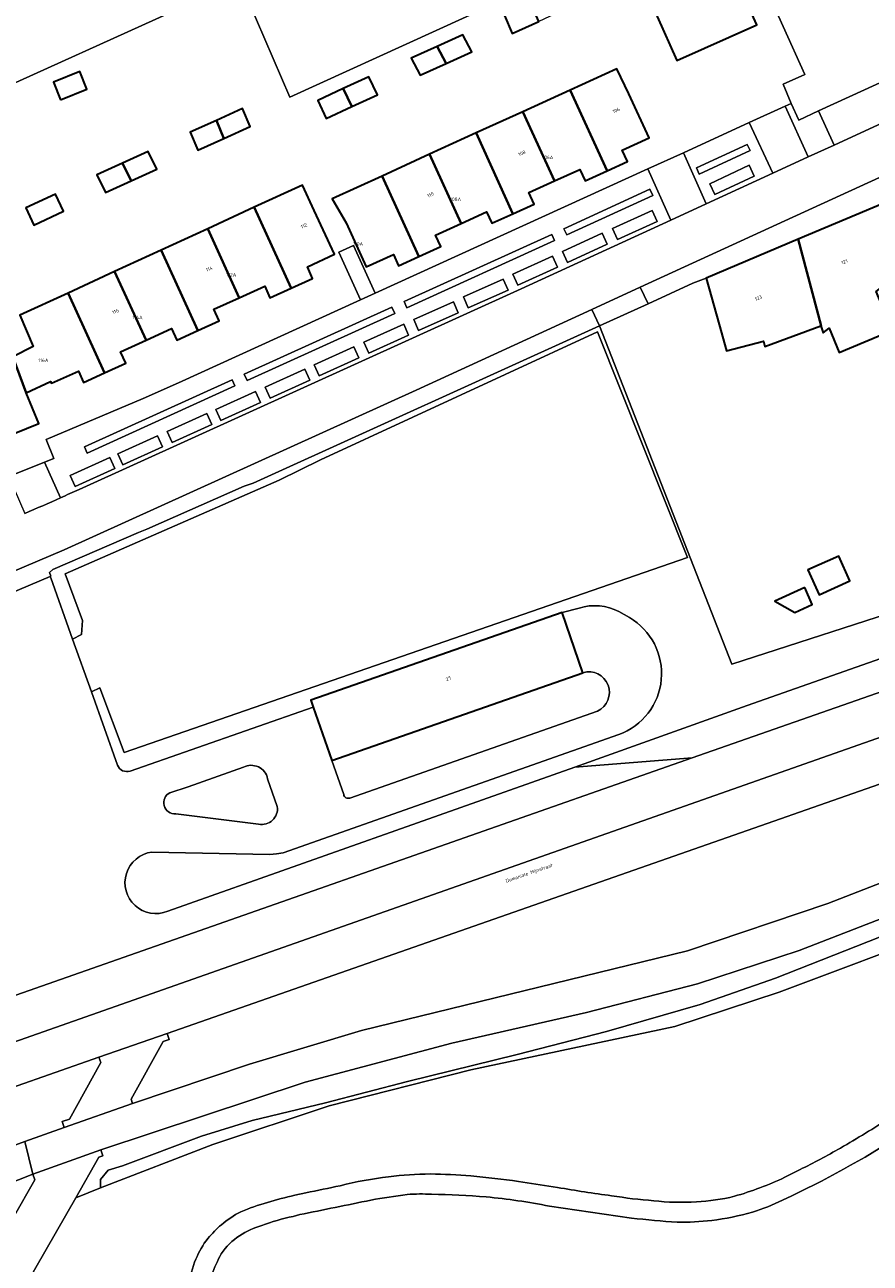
# Model space of a CAD drawing. Header units: metres. Extents: x 197700 to 204338, y 317132 to 325229.
# Tile 663 of 1056: x 202572 to 202659, y 318964 to 319092. Entities that reach past the tile are written whole.
import ezdxf
from ezdxf.enums import TextEntityAlignment as Align

# ---------------------------------------------------------------- set-up
doc = ezdxf.new("R2010")
doc.units = ezdxf.units.M
for name, color, linetype, lineweight in [('B-WE-GR-BEPLANTING_CULTUUR_BODEMBEDEKKER-GV', 90, 'Continuous', 18), ('B-WE-GR-BEPLANTING_CULTUUR_BOSPLANTSOEN-GV', 90, 'Continuous', 18), ('B-WE-GR-BOS_LOOF-GV', 40, 'Continuous', 13), ('B-WE-IE-TERREINAFSCHEIDING_KUNSTMATIG_HEKWERK-G', 20, 'IE-TERREINAFSCHEIDING-KUNSTMATIG', 18), ('B-WE-OG-BEBOUWING-GV', 7, 'Continuous', 35), ('B-WE-OG-BEBOUWING-T18', 10, 'Continuous', 18), ('B-WE-OG-TERREIN_CULTUURSCHEIDING-GV', 7, 'Continuous', 18), ('B-WE-OG-TERREIN_ERF-GV', 7, 'Continuous', 18), ('B-WE-OG-TOPOGRAFIE-T18', 10, 'Continuous', 18), ('B-WE-OG-WATER_GREPPEL-GV', 160, 'Continuous', 18), ('B-WE-VH-VERHARDING_ASFALT-GV', 252, 'Continuous', 18), ('B-WE-VH-VERHARDING_BETONSTRAATSTEEN-GV', 252, 'Continuous', 18), ('B-WE-VH-VERHARDING_OPEN-GV', 252, 'Continuous', 18), ('B-WE-VH-VERHARDING_STRAATBAKSTEEN-GV', 252, 'Continuous', 18)]:
    doc.layers.add(name, color=color, linetype=linetype, lineweight=lineweight)
doc.styles.add('NLCS-ISO-M200-T18', font='NLCS-ISO.ttf', dxfattribs={"height": 0.36})
doc.linetypes.add('IE-TERREINAFSCHEIDING-KUNSTMATIG', pattern='A,4,[82,NLCS.SHX,S=0.75,R=90,X=0,Y=0],4,-2', length=10)

msp = doc.modelspace()

# ---------------------------------------------------------------- linework, layer by layer
at = {"layer": 'B-WE-GR-BEPLANTING_CULTUUR_BODEMBEDEKKER-GV'}
for points in [[(202641.323, 319076.944), (202646.575, 319079.385), (202646.277, 319080.015), (202641.034, 319077.584)], [(202627.641, 319070.663), (202636.533, 319074.75), (202636.218, 319075.377), (202627.334, 319071.308)], [(202611.103, 319063.129), (202626.353, 319070.095), (202626.065, 319070.722), (202610.807, 319063.772)], [(202594.584, 319055.624), (202609.858, 319062.548), (202609.541, 319063.195), (202594.291, 319056.274)], [(202578.051, 319048.13), (202593.298, 319055.069), (202593.025, 319055.684), (202577.758, 319048.775)]]:
    msp.add_lwpolyline(points, close=True, dxfattribs=at)
at = {"layer": 'B-WE-GR-BEPLANTING_CULTUUR_BOSPLANTSOEN-GV'}
for points in [[(202662.834, 318978.091, -0.0323637), (202650.875, 318971.388)], [(202607.376, 318970.947, -0.0009664), (202600.016, 318969.45)], [(202611.136, 318971.536, 0.0114876), (202607.376, 318970.947)], [(202613.652, 318971.551, 0.0298082), (202611.136, 318971.536)], [(202619.296, 318971.28, 0.018612), (202613.652, 318971.551)], [(202625.823, 318970.326, 0.026049), (202619.296, 318971.28)], [(202649.907, 318970.94, -0.0379148), (202646.825, 318969.717)], [(202646.825, 318969.717, -0.0407537), (202642.606, 318968.851)], [(202599.337, 318969.269, 0.041566), (202596.087, 318968.314)], [(202639.035, 318968.663, -0.0095351), (202634.326, 318969.092)], [(202642.606, 318968.851, -0.0307921), (202639.035, 318968.663)], [(202593.805, 318967.265, 0.0985036), (202591.907, 318965.407)], [(202596.087, 318968.314, 0.0837318), (202593.805, 318967.265)], [(202591.907, 318965.407, 0.0329087), (202590.922, 318963.208)]]:
    msp.add_lwpolyline(points, format="xyb", dxfattribs=at)
for points in [[(202650.875, 318971.388), (202649.907, 318970.94)], [(202634.326, 318969.092), (202630.075, 318969.708), (202625.823, 318970.326)], [(202600.016, 318969.45), (202599.337, 318969.269)]]:
    msp.add_lwpolyline(points, dxfattribs=at)
at = {"layer": 'B-WE-GR-BOS_LOOF-GV'}
for points in [[(202666.85, 318998.895), (202649.593, 318992.42), (202638.807, 318988.875), (202617.697, 318984.404), (202603.058, 318980.705), (202591.04, 318976.697), (202579.427, 318972.218), (202576.861, 318971.186), (202569.544, 318958.414)], [(202650.161, 318973.309), (202651.733, 318974.1)], [(202622.634, 318972.876), (202626.676, 318972.255)], [(202599.507, 318971.444), (202600.651, 318971.696)]]:
    msp.add_lwpolyline(points, dxfattribs=at)
for points in [[(202655.908, 318976.32, 0.0108645), (202661.056, 318979.46)], [(202651.733, 318974.1, 0.013336), (202655.908, 318976.32)], [(202609.206, 318973.368, -0.0285201), (202613.521, 318973.649)], [(202613.521, 318973.649, -0.0154863), (202617.718, 318973.45)], [(202600.651, 318971.696, -0.0030723), (202604.215, 318972.427)], [(202604.215, 318972.427, -0.0330555), (202609.206, 318973.368)], [(202617.718, 318973.45, -0.0097733), (202622.634, 318972.876)], [(202626.676, 318972.255, 0.0096385), (202632.259, 318971.401)], [(202644.949, 318971.348, 0.0423294), (202650.161, 318973.309)], [(202593.923, 318969.743, -0.0422051), (202599.507, 318971.444)], [(202632.259, 318971.401, 0.0223251), (202636.607, 318970.89)], [(202641.017, 318970.768, 0.0498139), (202644.949, 318971.348)], [(202591.927, 318968.405, -0.0570172), (202593.923, 318969.743)], [(202636.607, 318970.89, 0.0458076), (202641.017, 318970.768)], [(202590.526, 318966.989, -0.0450803), (202591.927, 318968.405)], [(202589.282, 318964.848, -0.070435), (202590.526, 318966.989)], [(202588.552, 318962.133, -0.0699736), (202589.282, 318964.848)]]:
    msp.add_lwpolyline(points, format="xyb", dxfattribs=at)
at = {"layer": 'B-WE-IE-TERREINAFSCHEIDING_KUNSTMATIG_HEKWERK-G'}
msp.add_lwpolyline([(202631.002, 319061.276), (202644.692, 319026.305), (202664.289, 319032.66), (202680.653, 319036.063)], dxfattribs=at)
at = {"layer": 'B-WE-OG-BEBOUWING-GV'}
for points in [[(202635.728, 319095.968), (202636.959, 319093.227), (202639.007, 319088.666), (202647.255, 319092.369), (202645.208, 319096.93), (202643.933, 319099.77), (202646.004, 319100.804), (202642.931, 319108.153), (202643.45, 319108.34), (202641.47, 319112.632), (202638.727, 319111.366), (202638.412, 319112.068), (202629.924, 319108.261), (202632.42, 319102.697), (202631.835, 319102.44), (202634.832, 319095.533)], [(202624.719, 319092.728), (202623.905, 319094.562), (202621.177, 319093.317), (202621.991, 319091.482)], [(202614.211, 319090.133), (202615.142, 319088.368), (202617.808, 319089.578), (202616.877, 319091.344)], [(202615.142, 319088.368), (202614.211, 319090.133), (202611.545, 319088.922), (202612.476, 319087.157)], [(202575.304, 319084.604), (202578.026, 319085.709), (202577.279, 319087.551), (202574.556, 319086.447)], [(202631.785, 319077.273), (202633.894, 319078.236), (202633.355, 319079.419), (202636.137, 319080.698), (202634.048, 319085.241), (202632.803, 319087.827), (202627.98, 319085.626)], [(202605.406, 319083.913), (202608.045, 319085.133), (202607.163, 319087.005), (202604.524, 319085.784)], [(202605.406, 319083.913), (202604.524, 319085.784), (202601.885, 319084.564), (202602.767, 319082.693)], [(202627.98, 319085.626), (202623.086, 319083.392), (202626.345, 319076.238), (202628.976, 319077.431), (202629.521, 319076.239), (202631.785, 319077.273)], [(202592.182, 319080.637), (202594.892, 319081.87), (202594.111, 319083.73), (202591.402, 319082.497)], [(202591.402, 319082.497), (202588.692, 319081.263), (202589.472, 319079.404), (202592.182, 319080.637)], [(202623.086, 319083.392), (202618.269, 319081.194), (202622.059, 319072.854), (202624.256, 319073.853), (202623.714, 319075.046), (202626.345, 319076.238)], [(202616.692, 319071.851), (202619.336, 319073.056), (202619.878, 319071.863), (202622.059, 319072.854), (202618.269, 319081.194), (202613.439, 319078.99)], [(202582.597, 319076.258), (202585.26, 319077.462), (202584.362, 319079.282), (202581.699, 319078.078)], [(202608.529, 319076.749), (202612.334, 319068.427), (202614.589, 319069.453), (202614.047, 319070.646), (202616.692, 319071.851), (202613.439, 319078.99)], [(202581.699, 319078.078), (202579.036, 319076.874), (202579.934, 319075.054), (202582.597, 319076.258)], [(202612.334, 319068.427), (202608.529, 319076.749), (202603.384, 319074.401), (202604.829, 319071.925), (202606.895, 319067.371), (202609.7, 319068.645), (202610.24, 319067.474)], [(202571.724, 319073.447), (202572.536, 319071.683), (202575.589, 319073.114), (202574.777, 319074.878)], [(202599.136, 319065.172), (202601.328, 319066.166), (202600.814, 319067.364), (202603.62, 319068.666), (202601.515, 319073.201), (202600.3, 319075.818), (202595.318, 319073.523)], [(202595.318, 319073.523), (202590.508, 319071.308), (202593.77, 319064.174), (202596.404, 319065.372), (202596.945, 319064.179), (202599.136, 319065.172)], [(202662.271, 319069.306), (202660.331, 319073.915), (202651.547, 319070.217), (202653.923, 319061.27), (202653.893, 319061.259), (202654.132, 319060.555), (202654.73, 319061.022), (202655.79, 319058.503), (202661.285, 319060.816), (202659.597, 319064.828), (202660.66, 319065.659), (202660.577, 319065.962), (202662.643, 319068.421)], [(202589.49, 319060.791), (202591.678, 319061.783), (202591.137, 319062.976), (202593.77, 319064.174), (202590.508, 319071.308), (202585.695, 319069.091)], [(202651.547, 319070.217), (202642.015, 319066.205), (202643.375, 319061.393), (202644.142, 319058.679), (202647.967, 319059.687), (202648.109, 319059.152), (202653.893, 319061.259), (202653.923, 319061.27)], [(202584.13, 319059.792), (202586.762, 319060.992), (202587.303, 319059.799), (202589.49, 319060.791), (202585.695, 319069.091), (202580.89, 319066.878)], [(202580.89, 319066.878), (202576.078, 319064.661), (202579.852, 319056.407), (202582.04, 319057.399), (202581.499, 319058.592), (202584.13, 319059.792)], [(202571.751, 319054.352), (202574.267, 319055.527), (202574.349, 319055.344), (202577.136, 319056.594), (202577.664, 319055.415), (202579.852, 319056.407), (202576.078, 319064.661), (202571.098, 319062.367), (202572.481, 319059.123), (202570.377, 319058.054)], [(202565.737, 319057.358), (202569.047, 319049.561), (202573.042, 319051.196), (202571.751, 319054.352), (202570.377, 319058.054), (202567.914, 319063.846), (202563.377, 319061.838), (202565.251, 319057.152)], [(202652.557, 319036.055), (202653.712, 319033.492), (202656.897, 319034.927), (202655.742, 319037.491)], [(202652.216, 319034.226), (202649.125, 319032.833), (202651.204, 319031.667), (202653.003, 319032.479)], [(202601.42, 319021.884), (202603.328, 319016.367), (202629.293, 319025.435), (202627.142, 319031.655), (202601.177, 319022.587)]]:
    msp.add_lwpolyline(points, close=True, dxfattribs=at)
at = {"layer": 'B-WE-OG-TERREIN_CULTUURSCHEIDING-GV'}
for points in [[(202509.344, 319094.391), (202510.316, 319091.448), (202511.883, 319086.7), (202512.552, 319084.684), (202514.199, 319085.246), (202517.226, 319086.255), (202526.998, 319089.439), (202528.409, 319089.911), (202534.372, 319084.798), (202537.393, 319088.304), (202538.326, 319087.448), (202555.502, 319095.007), (202560.877, 319081.995), (202593.826, 319096.917), (202599.004, 319084.877), (202629.233, 319098.716)], [(202715.728, 319031.813), (202715.087, 319033.218), (202586.332, 318988.178), (202586.541, 318987.543), (202585.905, 318987.343), (202582.586, 318981.374), (202582.741, 318980.934), (202594.819, 318985.007), (202606.403, 318988.481), (202640.105, 318996.691), (202654.591, 319001.591), (202669.95, 319007.533)], [(202671.624, 319004.496), (202651.633, 318996.742), (202641.142, 318993.292), (202629.673, 318990.321), (202615.733, 318987.151), (202600.575, 318983.134), (202579.465, 318976.139), (202579.675, 318975.532), (202579.258, 318975.37), (202576.861, 318971.186), (202579.427, 318972.218), (202579.426, 318973.084), (202580.224, 318974.033), (202581.69, 318974.496), (202589.862, 318977.562), (202595.097, 318979.169), (202602.697, 318980.991), (202611.169, 318983.199), (202622.5, 318985.987), (202631.715, 318988.356), (202641.416, 318991.173), (202649.209, 318993.89), (202659.938, 318998.118)]]:
    msp.add_lwpolyline(points, dxfattribs=at)
for points in [[(202802.097, 319076.222), (202799.123, 319077.085), (202796.218, 319074.309), (202766.24, 319063.574), (202734.759, 319053.179), (202681.79, 319034.572), (202680.775, 319034.209), (202675.058, 319032.164), (202646.272, 319022.058), (202628.447, 319015.659), (202640.569, 319016.647), (202798.09, 319071.687), (202798.508, 319073.06), (202798.464, 319075.075), (202799.957, 319075.59)], [(202571.604, 318976.987), (202575.686, 318978.464), (202575.454, 318979.062), (202576.206, 318979.318), (202579.454, 318985.155), (202579.265, 318985.705), (202570.231, 318982.544), (202518.291, 318964.371), (202518.46, 318963.867), (202526.929, 318960.92), (202527.184, 318960.988), (202527.417, 318960.369), (202540.546, 318964.95), (202564.27, 318974.333)], [(202534.073, 318958.969), (202534.266, 318958.415), (202541.597, 318955.823), (202544.468, 318955.277), (202566.18, 318962.947), (202568.135, 318965.188), (202572.624, 318973.056), (202572.436, 318973.617), (202552.104, 318965.599)]]:
    msp.add_lwpolyline(points, close=True, dxfattribs=at)
at = {"layer": 'B-WE-OG-TERREIN_ERF-GV'}
for points in [[(202629.233, 319098.716), (202599.004, 319084.877), (202593.826, 319096.917), (202560.877, 319081.995)], [(202569.962, 319045.705), (202573.655, 319047.191), (202574.609, 319047.575), (202573.801, 319049.535), (202583.84, 319053.747), (202587.474, 319055.37), (202606.316, 319063.956), (202604.071, 319068.875), (202605.571, 319069.571), (202607.808, 319064.636), (202636.004, 319077.484), (202639.674, 319079.157), (202646.493, 319082.264), (202650.191, 319083.949), (202650.806, 319084.229), (202649.997, 319086.229), (202652.242, 319087.234), (202647.755, 319097.174)], [(202645.208, 319096.93), (202647.255, 319092.369), (202639.007, 319088.666), (202636.959, 319093.227)], [(202570.377, 319058.054), (202572.481, 319059.123), (202571.098, 319062.367), (202576.078, 319064.661), (202580.89, 319066.878), (202585.695, 319069.091), (202590.508, 319071.308), (202595.318, 319073.523), (202600.3, 319075.818), (202601.515, 319073.201), (202603.62, 319068.666), (202600.814, 319067.364), (202601.328, 319066.166), (202599.136, 319065.172), (202596.945, 319064.179), (202596.404, 319065.372), (202593.77, 319064.174), (202591.137, 319062.976), (202591.678, 319061.783), (202589.49, 319060.791), (202587.303, 319059.799), (202586.762, 319060.992), (202584.13, 319059.792), (202581.499, 319058.592), (202582.04, 319057.399), (202579.852, 319056.407), (202577.664, 319055.415), (202577.136, 319056.594), (202574.349, 319055.344), (202574.267, 319055.527), (202571.751, 319054.352), (202573.042, 319051.196), (202569.047, 319049.561)], [(202661.285, 319060.816), (202655.79, 319058.503), (202654.73, 319061.022), (202654.132, 319060.555), (202653.893, 319061.259), (202648.109, 319059.152), (202647.967, 319059.687), (202644.142, 319058.679), (202643.375, 319061.393), (202642.015, 319066.205), (202640.667, 319065.665), (202636.02, 319063.555), (202631.002, 319061.276), (202644.692, 319026.305), (202664.289, 319032.66)], [(202664.289, 319032.66), (202644.692, 319026.305), (202631.002, 319061.276), (202595.204, 319045.021), (202594.271, 319044.713), (202584.208, 319040.259), (202583.35, 319039.925), (202574.509, 319036.101), (202574.161, 319035.788), (202574.292, 319035.411), (202574.236, 319035.387), (202574.296, 319035.22), (202576.546, 319028.899), (202577.466, 319029.367), (202577.582, 319030.829), (202575.764, 319035.639), (202597.9, 319045.311), (202602.181, 319047.437), (202630.811, 319060.656), (202640.114, 319037.332), (202581.864, 319017.205), (202579.353, 319023.858), (202578.479, 319023.471), (202581.179, 319015.886)], [(202582.505, 319015.279), (202601.42, 319021.884), (202601.177, 319022.587), (202627.142, 319031.655), (202628.916, 319032.111)], [(202586.38, 319000.794), (202628.447, 319015.659), (202646.272, 319022.058), (202675.058, 319032.164)], [(202633.02, 319031.747), (202634.101, 319031.128)], [(202633.001, 319019.053), (202598.315, 319006.826), (202597.619, 319006.711), (202596.916, 319006.656), (202584.745, 319006.901)], [(202594.197, 319015.674), (202588.484, 319013.66), (202586.607, 319013.04)], [(202597.701, 319011.604), (202596.7, 319014.487)], [(202587.201, 319010.866), (202595.767, 319009.79)]]:
    msp.add_lwpolyline(points, dxfattribs=at)
for points in [[(202623.905, 319094.562), (202626.633, 319095.808), (202627.447, 319093.974), (202624.719, 319092.728), (202621.991, 319091.482), (202621.177, 319093.317)], [(202614.211, 319090.133), (202616.877, 319091.344), (202617.808, 319089.578), (202615.142, 319088.368), (202612.476, 319087.157), (202611.545, 319088.922)], [(202577.279, 319087.551), (202578.026, 319085.709), (202575.304, 319084.604), (202574.556, 319086.447)], [(202623.086, 319083.392), (202627.98, 319085.626), (202632.803, 319087.827), (202634.048, 319085.241), (202636.137, 319080.698), (202633.355, 319079.419), (202633.894, 319078.236), (202631.785, 319077.273), (202629.521, 319076.239), (202628.976, 319077.431), (202626.345, 319076.238), (202623.714, 319075.046), (202624.256, 319073.853), (202622.059, 319072.854), (202619.878, 319071.863), (202619.336, 319073.056), (202616.692, 319071.851), (202614.047, 319070.646), (202614.589, 319069.453), (202612.334, 319068.427), (202610.24, 319067.474), (202609.7, 319068.645), (202606.895, 319067.371), (202604.829, 319071.925), (202603.384, 319074.401), (202608.529, 319076.749), (202613.439, 319078.99), (202618.269, 319081.194)], [(202604.524, 319085.784), (202607.163, 319087.005), (202608.045, 319085.133), (202605.406, 319083.913), (202602.767, 319082.693), (202601.885, 319084.564)], [(202592.182, 319080.637), (202589.472, 319079.404), (202588.692, 319081.263), (202591.402, 319082.497), (202594.111, 319083.73), (202594.892, 319081.87)], [(202582.597, 319076.258), (202579.934, 319075.054), (202579.036, 319076.874), (202581.699, 319078.078), (202584.362, 319079.282), (202585.26, 319077.462)], [(202571.724, 319073.447), (202574.777, 319074.878), (202575.589, 319073.114), (202572.536, 319071.683)], [(202652.557, 319036.055), (202655.742, 319037.491), (202656.897, 319034.927), (202653.712, 319033.492)], [(202649.125, 319032.833), (202652.216, 319034.226), (202653.003, 319032.479), (202651.204, 319031.667)]]:
    msp.add_lwpolyline(points, close=True, dxfattribs=at)
for points in [[(202628.916, 319032.111, -0.1997894), (202633.02, 319031.747)], [(202634.101, 319031.128, -0.6363637), (202633.001, 319019.053)], [(202581.179, 319015.886, 0.4099113), (202582.505, 319015.279)], [(202596.7, 319014.487, 0.4955699), (202594.197, 319015.674)], [(202586.607, 319013.04, 0.8316469), (202587.201, 319010.866)], [(202595.767, 319009.79, 0.5160092), (202597.701, 319011.604)], [(202584.745, 319006.901, 1.1448064), (202586.38, 319000.794)]]:
    msp.add_lwpolyline(points, format="xyb", dxfattribs=at)
at = {"layer": 'B-WE-OG-WATER_GREPPEL-GV'}
msp.add_lwpolyline([(202659.938, 318998.118), (202649.209, 318993.89), (202641.416, 318991.173), (202631.715, 318988.356), (202622.5, 318985.987), (202611.169, 318983.199), (202602.697, 318980.991), (202595.097, 318979.169), (202589.862, 318977.562), (202581.69, 318974.496), (202580.224, 318974.033), (202579.426, 318973.084), (202579.427, 318972.218), (202591.04, 318976.697), (202603.058, 318980.705), (202617.697, 318984.404), (202638.807, 318988.875), (202649.593, 318992.42), (202666.85, 318998.895)], dxfattribs=at)
at = {"layer": 'B-WE-VH-VERHARDING_ASFALT-GV'}
for points in [[(202568.088, 318991.224), (202569.177, 318986.814), (202701.789, 319033.446), (202808.187, 319070.29), (202806.653, 319074.68), (202800.986, 319072.7), (202798.09, 319071.687), (202640.569, 319016.647)], [(202570.231, 318982.544), (202579.265, 318985.705), (202586.332, 318988.178), (202715.087, 319033.218), (202796.389, 319061.659), (202809.745, 319065.832), (202808.187, 319070.29), (202701.789, 319033.446), (202569.177, 318986.814)]]:
    msp.add_lwpolyline(points, close=True, dxfattribs=at)
for points in [[(202669.95, 319007.533), (202654.591, 319001.591), (202640.105, 318996.691), (202606.403, 318988.481), (202594.819, 318985.007), (202582.741, 318980.934), (202575.686, 318978.464)], [(202575.686, 318978.464), (202571.604, 318976.987), (202572.436, 318973.617), (202579.465, 318976.139), (202600.575, 318983.134), (202615.733, 318987.151), (202629.673, 318990.321), (202641.142, 318993.292), (202651.633, 318996.742), (202671.624, 319004.496)], [(202451.434, 318933.907), (202505.517, 318949.755), (202526.504, 318956.288), (202534.073, 318958.969), (202552.104, 318965.599), (202572.436, 318973.617), (202571.604, 318976.987), (202564.27, 318974.333), (202540.546, 318964.95), (202527.417, 318960.369), (202519.794, 318957.986), (202494.337, 318950.085), (202445.571, 318935.701)], [(202651.733, 318974.1), (202650.161, 318973.309)], [(202626.676, 318972.255), (202622.634, 318972.876)], [(202600.651, 318971.696), (202599.507, 318971.444)], [(202649.907, 318970.94), (202650.875, 318971.388)], [(202625.823, 318970.326), (202630.075, 318969.708), (202634.326, 318969.092)], [(202599.337, 318969.269), (202600.016, 318969.45)]]:
    msp.add_lwpolyline(points, dxfattribs=at)
for points in [[(202661.056, 318979.46, -0.0108645), (202655.908, 318976.32)], [(202650.875, 318971.388, 0.0323637), (202662.834, 318978.091)], [(202655.908, 318976.32, -0.013336), (202651.733, 318974.1)], [(202613.521, 318973.649, 0.0285201), (202609.206, 318973.368)], [(202617.718, 318973.45, 0.0154863), (202613.521, 318973.649)], [(202604.215, 318972.427, 0.0030723), (202600.651, 318971.696)], [(202609.206, 318973.368, 0.0330555), (202604.215, 318972.427)], [(202622.634, 318972.876, 0.0097733), (202617.718, 318973.45)], [(202632.259, 318971.401, -0.0096385), (202626.676, 318972.255)], [(202650.161, 318973.309, -0.0423294), (202644.949, 318971.348)], [(202599.507, 318971.444, 0.0422051), (202593.923, 318969.743)], [(202600.016, 318969.45, 0.0009664), (202607.376, 318970.947)], [(202607.376, 318970.947, -0.0114876), (202611.136, 318971.536)], [(202611.136, 318971.536, -0.0298082), (202613.652, 318971.551)], [(202613.652, 318971.551, -0.018612), (202619.296, 318971.28)], [(202619.296, 318971.28, -0.026049), (202625.823, 318970.326)], [(202636.607, 318970.89, -0.0223251), (202632.259, 318971.401)], [(202644.949, 318971.348, -0.0498139), (202641.017, 318970.768)], [(202646.825, 318969.717, 0.0379148), (202649.907, 318970.94)], [(202593.923, 318969.743, 0.0570172), (202591.927, 318968.405)], [(202641.017, 318970.768, -0.0458076), (202636.607, 318970.89)], [(202642.606, 318968.851, 0.0407537), (202646.825, 318969.717)], [(202591.927, 318968.405, 0.0450803), (202590.526, 318966.989)], [(202596.087, 318968.314, -0.041566), (202599.337, 318969.269)], [(202634.326, 318969.092, 0.0095351), (202639.035, 318968.663)], [(202639.035, 318968.663, 0.0307921), (202642.606, 318968.851)], [(202591.907, 318965.407, -0.0985036), (202593.805, 318967.265)], [(202593.805, 318967.265, -0.0837318), (202596.087, 318968.314)], [(202590.526, 318966.989, 0.070435), (202589.282, 318964.848)], [(202589.282, 318964.848, 0.0699736), (202588.552, 318962.133)], [(202590.922, 318963.208, -0.0329087), (202591.907, 318965.407)]]:
    msp.add_lwpolyline(points, format="xyb", dxfattribs=at)
at = {"layer": 'B-WE-VH-VERHARDING_BETONSTRAATSTEEN-GV'}
msp.add_lwpolyline([(202650.933, 319100.669), (202651.563, 319098.949), (202647.755, 319097.174), (202652.242, 319087.234), (202649.997, 319086.229), (202650.806, 319084.229), (202651.614, 319082.529), (202653.658, 319083.466), (202662.766, 319087.638), (202684.638, 319097.659), (202692.71, 319101.358), (202692.828, 319101.17), (202692.974, 319101.169), (202691.361, 319104.738), (202687.662, 319112.88)], close=True, dxfattribs=at)
at = {"layer": 'B-WE-VH-VERHARDING_OPEN-GV'}
for points in [[(202605.571, 319069.571), (202604.071, 319068.875), (202606.316, 319063.956), (202607.808, 319064.636)], [(202576.546, 319028.899), (202578.479, 319023.471), (202579.353, 319023.858), (202581.864, 319017.205), (202640.114, 319037.332), (202630.811, 319060.656), (202602.181, 319047.437), (202597.9, 319045.311), (202575.764, 319035.639), (202577.582, 319030.829), (202577.466, 319029.367)], [(202582.741, 318980.934), (202582.586, 318981.374), (202585.905, 318987.343), (202586.541, 318987.543), (202586.332, 318988.178), (202579.265, 318985.705), (202579.454, 318985.155), (202576.206, 318979.318), (202575.454, 318979.062), (202575.686, 318978.464)], [(202572.436, 318973.617), (202572.624, 318973.056), (202568.135, 318965.188), (202566.18, 318962.947), (202544.468, 318955.277), (202541.597, 318955.823), (202534.266, 318958.415), (202534.073, 318958.969), (202526.504, 318956.288), (202526.776, 318955.656), (202527.348, 318955.903), (202530.56, 318954.789), (202541.858, 318950.872), (202545.21, 318949.71), (202569.544, 318958.414), (202576.861, 318971.186), (202579.258, 318975.37), (202579.675, 318975.532), (202579.465, 318976.139)]]:
    msp.add_lwpolyline(points, close=True, dxfattribs=at)
for points in [[(202578.479, 319023.471), (202576.546, 319028.899), (202574.296, 319035.22), (202574.236, 319035.387), (202569.922, 319033.537)], [(202628.916, 319032.111), (202627.142, 319031.655), (202629.293, 319025.435)], [(202634.101, 319031.128), (202633.02, 319031.747)], [(202629.293, 319025.435), (202603.328, 319016.367), (202604.563, 319012.844)], [(202581.179, 319015.886), (202578.479, 319023.471)], [(202604.563, 319012.844), (202603.328, 319016.367), (202601.42, 319021.884), (202582.505, 319015.279)], [(202605.188, 319012.487), (202630.791, 319021.468)], [(202630.791, 319021.468), (202605.188, 319012.487)], [(202584.745, 319006.901), (202596.916, 319006.656), (202597.619, 319006.711), (202598.315, 319006.826), (202633.001, 319019.053)], [(202568.088, 318991.224), (202640.569, 319016.647), (202628.447, 319015.659), (202586.38, 319000.794)], [(202586.607, 319013.04), (202588.484, 319013.66), (202594.197, 319015.674)], [(202596.7, 319014.487), (202597.701, 319011.604)], [(202595.767, 319009.79), (202587.201, 319010.866)]]:
    msp.add_lwpolyline(points, dxfattribs=at)
for points in [[(202633.02, 319031.747, 0.1997894), (202628.916, 319032.111)], [(202633.001, 319019.053, 0.6363637), (202634.101, 319031.128)], [(202630.791, 319021.468, 0.9305818), (202629.293, 319025.435)], [(202629.293, 319025.435, -0.9305818), (202630.791, 319021.468)], [(202582.505, 319015.279, -0.4099113), (202581.179, 319015.886)], [(202594.197, 319015.674, -0.4955699), (202596.7, 319014.487)], [(202587.201, 319010.866, -0.8316469), (202586.607, 319013.04)], [(202604.563, 319012.844, 0.4685509), (202605.188, 319012.487)], [(202605.188, 319012.487, -0.4685509), (202604.563, 319012.844)], [(202597.701, 319011.604, -0.5160092), (202595.767, 319009.79)], [(202586.38, 319000.794, -1.1448064), (202584.745, 319006.901)]]:
    msp.add_lwpolyline(points, format="xyb", dxfattribs=at)
at = {"layer": 'B-WE-VH-VERHARDING_STRAATBAKSTEEN-GV'}
for points in [[(202697.122, 319093.599), (202694.707, 319098.057), (202694.387, 319097.91), (202686.235, 319094.167), (202686.145, 319094.126), (202683.171, 319092.761), (202677.54, 319090.176), (202673.197, 319088.182), (202667.472, 319085.554), (202664.496, 319084.187), (202664.373, 319084.131), (202655.267, 319079.95), (202652.578, 319078.716), (202648.909, 319077.032), (202642.044, 319073.88), (202638.379, 319072.197), (202622.91, 319065.096), (202577.238, 319044.374)], [(202562.844, 319038.34), (202562.299, 319038.13), (202561.631, 319037.872), (202557.883, 319036.428), (202556.754, 319035.993), (202558.646, 319031.305), (202570.148, 319035.774), (202575.654, 319038.138), (202612.054, 319054.617), (202630.227, 319062.96), (202635.209, 319065.248), (202650.165, 319072.114), (202665.683, 319079.214), (202671.111, 319081.698), (202697.122, 319093.599)], [(202577.238, 319044.374), (202622.91, 319065.096), (202638.379, 319072.197), (202636.004, 319077.484), (202607.808, 319064.636)], [(202607.808, 319064.636), (202606.316, 319063.956), (202587.474, 319055.37), (202583.84, 319053.747), (202573.801, 319049.535), (202574.609, 319047.575), (202573.655, 319047.191), (202575.307, 319043.507)], [(202575.307, 319043.507), (202573.655, 319047.191), (202569.962, 319045.705), (202571.59, 319041.889)]]:
    msp.add_lwpolyline(points, dxfattribs=at)
for points in [[(202663.471, 319086.099), (202662.766, 319087.638), (202653.658, 319083.466), (202655.267, 319079.95), (202664.373, 319084.131)], [(202648.909, 319077.032), (202652.578, 319078.716), (202650.191, 319083.949), (202646.493, 319082.264)], [(202650.806, 319084.229), (202650.191, 319083.949), (202652.578, 319078.716), (202655.267, 319079.95), (202653.658, 319083.466), (202651.614, 319082.529)], [(202642.044, 319073.88), (202648.909, 319077.032), (202646.493, 319082.264), (202639.674, 319079.157)], [(202641.323, 319076.944), (202641.034, 319077.584), (202646.277, 319080.015), (202646.575, 319079.385)], [(202642.015, 319066.205), (202651.547, 319070.217), (202660.331, 319073.915), (202660.514, 319074.078), (202665.53, 319076.306), (202666.468, 319076.766), (202666.467, 319076.795), (202666.755, 319076.916), (202665.683, 319079.214), (202650.165, 319072.114), (202635.209, 319065.248), (202636.02, 319063.555), (202640.667, 319065.665)], [(202638.379, 319072.197), (202642.044, 319073.88), (202639.674, 319079.157), (202636.004, 319077.484)], [(202646.483, 319077.856), (202642.405, 319075.957), (202642.932, 319074.825), (202647.01, 319076.725)], [(202646.483, 319077.856), (202647.01, 319076.725), (202642.932, 319074.825), (202642.405, 319075.957)], [(202627.641, 319070.663), (202627.334, 319071.308), (202636.218, 319075.377), (202636.533, 319074.75)], [(202636.439, 319073.185), (202636.952, 319072.046), (202632.851, 319070.197), (202632.338, 319071.335)], [(202636.439, 319073.185), (202632.338, 319071.335), (202632.851, 319070.197), (202636.952, 319072.046)], [(202631.282, 319070.832), (202631.801, 319069.697), (202627.709, 319067.826), (202627.19, 319068.962)], [(202631.282, 319070.832), (202627.19, 319068.962), (202627.709, 319067.826), (202631.801, 319069.697)], [(202611.103, 319063.129), (202610.807, 319063.772), (202626.065, 319070.722), (202626.353, 319070.095)], [(202626.146, 319068.463), (202626.665, 319067.328), (202622.574, 319065.456), (202622.055, 319066.591)], [(202626.146, 319068.463), (202622.055, 319066.591), (202622.574, 319065.456), (202626.665, 319067.328)], [(202621.049, 319066.088), (202621.556, 319064.948), (202617.446, 319063.118), (202616.938, 319064.259)], [(202621.049, 319066.088), (202616.938, 319064.259), (202617.446, 319063.118), (202621.556, 319064.948)], [(202635.209, 319065.248), (202630.227, 319062.96), (202631.002, 319061.276), (202636.02, 319063.555)], [(202594.584, 319055.624), (202594.291, 319056.274), (202609.541, 319063.195), (202609.858, 319062.548)], [(202615.901, 319063.761), (202611.798, 319061.916), (202612.31, 319060.777), (202616.413, 319062.622)], [(202615.901, 319063.761), (202616.413, 319062.622), (202612.31, 319060.777), (202611.798, 319061.916)], [(202558.646, 319031.305), (202559.447, 319029.32), (202569.922, 319033.537), (202574.236, 319035.387), (202574.292, 319035.411), (202574.161, 319035.788), (202574.509, 319036.101), (202583.35, 319039.925), (202584.208, 319040.259), (202594.271, 319044.713), (202595.204, 319045.021), (202631.002, 319061.276), (202630.227, 319062.96), (202612.054, 319054.617), (202575.654, 319038.138), (202570.148, 319035.774)], [(202610.764, 319061.44), (202611.276, 319060.302), (202607.174, 319058.454), (202606.661, 319059.592)], [(202610.764, 319061.44), (202606.661, 319059.592), (202607.174, 319058.454), (202611.276, 319060.302)], [(202605.61, 319059.109), (202601.51, 319057.255), (202602.025, 319056.117), (202606.124, 319057.971)], [(202605.61, 319059.109), (202606.124, 319057.971), (202602.025, 319056.117), (202601.51, 319057.255)], [(202600.541, 319056.799), (202601.054, 319055.661), (202596.952, 319053.812), (202596.439, 319054.95)], [(202600.541, 319056.799), (202596.439, 319054.95), (202596.952, 319053.812), (202601.054, 319055.661)], [(202578.051, 319048.13), (202577.758, 319048.775), (202593.025, 319055.684), (202593.298, 319055.069)], [(202595.442, 319054.497), (202591.348, 319052.632), (202591.865, 319051.496), (202595.96, 319053.361)], [(202595.442, 319054.497), (202595.96, 319053.361), (202591.865, 319051.496), (202591.348, 319052.632)], [(202590.414, 319052.207), (202590.925, 319051.068), (202586.822, 319049.224), (202586.31, 319050.363)], [(202590.414, 319052.207), (202586.31, 319050.363), (202586.822, 319049.224), (202590.925, 319051.068)], [(202585.326, 319049.913), (202581.233, 319048.047), (202581.751, 319046.911), (202585.844, 319048.777)], [(202585.326, 319049.913), (202585.844, 319048.777), (202581.751, 319046.911), (202581.233, 319048.047)], [(202580.401, 319047.674), (202576.305, 319045.813), (202576.821, 319044.676), (202580.917, 319046.537)], [(202580.401, 319047.674), (202580.917, 319046.537), (202576.821, 319044.676), (202576.305, 319045.813)]]:
    msp.add_lwpolyline(points, close=True, dxfattribs=at)
for points in [[(202575.307, 319043.507, 0.0019614), (202577.238, 319044.374)], [(202577.238, 319044.374, -0.0019614), (202575.307, 319043.507)], [(202571.59, 319041.889, 0.0038557), (202575.307, 319043.507)], [(202575.307, 319043.507, -0.0038557), (202571.59, 319041.889)]]:
    msp.add_lwpolyline(points, format="xyb", dxfattribs=at)

# ---------------------------------------------------------------- texts
at = {"layer": 'B-WE-OG-BEBOUWING-T18', "style": 'NLCS-ISO-M200-T18'}
for s, rotation, p in [('106', 24.6, (202632.728, 319083.533)), ('108', 24.3, (202622.98, 319079.105)), ('110', 24.4, (202613.537, 319074.809)), ('112', 24.8, (202600.457, 319071.608)), ('121', 22.8, (202656.332, 319067.891)), ('114', 24.4, (202590.664, 319067.155)), ('123', 22.8, (202647.433, 319064.146)), ('116', 24.5, (202580.982, 319062.752)), ('27', 19.2, (202615.39, 319024.816))]:
    msp.add_text(s, height=0.36, rotation=rotation, dxfattribs=at).set_placement(p, align=Align.MIDDLE)
for s, p in [('106A', (202625.665, 319078.676)), ('108A', (202616.131, 319074.342)), ('110A', (202606.052, 319069.734)), ('112A', (202592.942, 319066.544)), ('114A', (202583.251, 319062.138)), ('116A', (202573.518, 319057.712))]:
    msp.add_text(s, height=0.36, dxfattribs=at).set_placement(p, align=Align.MIDDLE)
at = {"layer": 'B-WE-OG-TOPOGRAFIE-T18', "style": 'NLCS-ISO-M200-T18'}
msp.add_text('Domaniale Mijnstraat', height=0.36, rotation=19.2, dxfattribs=at).set_placement((202623.754, 319004.696), align=Align.MIDDLE)

doc.saveas('drawing.dxf')
